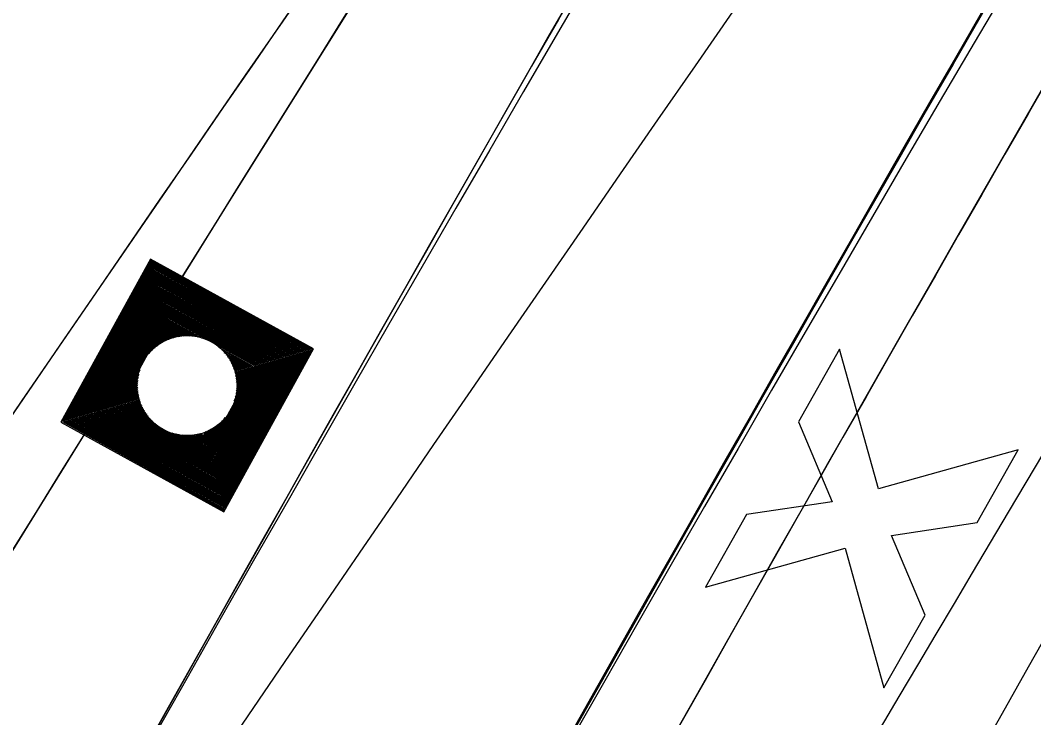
# Model space of a CAD drawing. Extents: x 14104283 to 14129344, y 8637090 to 8673339.
# Drawn here: x 14119066.86 to 14119100.22, y 8668757.35 to 8668780.32 of the extents above; entities that cross this region are included whole.
import ezdxf

# ---------------------------------------------------------------- set-up
doc = ezdxf.new("R2010")
doc.units = 0
for name, color, linetype in [('Cell', 7, 'Continuous'), ('dsnCellElements', 7, 'Continuous'), ('dsnPaintExistingBrokenLaneLineWhite', 7, 'Continuous'), ('dsnPaintExistingEdgeLineRightWhite', 7, 'Continuous'), ('dsnPaintRemoveEdgeLineYellow', 7, 'Continuous'), ('dsnShadingPaved', 7, 'Continuous'), ('dsnStdLabel', 7, 'Continuous'), ('dsnStgShadingPrevPav', 7, 'Continuous'), ('dsnTapePlaceChannelizingLaneWhite', 7, 'Continuous'), ('dsnTapePlaceChannelizingLaneYellow', 7, 'Continuous'), ('dsnTapeRemoveChannelizingYellow', 7, 'Continuous')]:
    doc.layers.add(name, color=color, linetype=linetype)

msp = doc.modelspace()

# ---------------------------------------------------------------- linework, layer by layer
at = {"layer": 'Cell'}
for p, q in [((14119093.831, 8668769.483), (14119092.481, 8668767.088)), ((14119095.114, 8668764.886), (14119093.831, 8668769.483)), ((14119092.481, 8668767.088), (14119093.582, 8668764.458)), ((14119099.711, 8668766.169), (14119095.114, 8668764.886)), ((14119098.361, 8668763.773), (14119099.711, 8668766.169)), ((14119093.582, 8668764.458), (14119090.762, 8668764.039)), ((14119090.762, 8668764.039), (14119089.412, 8668761.643)), ((14119095.542, 8668763.353), (14119098.361, 8668763.773)), ((14119096.643, 8668760.724), (14119095.542, 8668763.353)), ((14119089.412, 8668761.643), (14119094.009, 8668762.926)), ((14119094.009, 8668762.926), (14119095.292, 8668758.328)), ((14119095.292, 8668758.328), (14119096.643, 8668760.724))]:
    msp.add_line(p, q, dxfattribs=at)
at = {"layer": 'dsnCellElements'}
msp.add_circle((14119072.354, 8668768.287), 1.65, dxfattribs=at)
at = {"layer": 'dsnPaintExistingBrokenLaneLineWhite'}
for centre, radius, start, end in [((14121592.114, 8667345.675), 2864.949, 147.157369, 157.163302), ((14121955.849, 8666791.923), 3500, 144.954928, 149.507619)]:
    msp.add_arc(centre, radius, start, end, dxfattribs=at)
at = {"layer": 'dsnPaintExistingEdgeLineRightWhite'}
msp.add_arc((14121592.114, 8667345.675), 2852.949, 147.157369, 157.163302, dxfattribs=at)
at = {"layer": 'dsnPaintRemoveEdgeLineYellow'}
msp.add_arc((14121592.114, 8667345.675), 2876.949, 147.157369, 151.259893, dxfattribs=at)
at = {"layer": 'dsnShadingPaved'}
for centre, radius, start, end in [((14120823.304, 8667767.54), 2012, 143.15224, 151.245378), ((14120823.304, 8667767.54), 2000, 143.15224, 151.245378), ((14121955.849, 8666791.923), 3512, 144.954928, 152.692114), ((14121955.849, 8666791.923), 3500, 144.954928, 152.692114)]:
    msp.add_arc(centre, radius, start, end, dxfattribs=at)
at = {"layer": 'dsnStdLabel'}
for points in [[(14119073.559, 8668764.127), (14119076.514, 8668769.492), (14119071.149, 8668772.447), (14119068.194, 8668767.082), (14119073.559, 8668764.127)], [(14119073.556, 8668764.128), (14119076.51, 8668769.491), (14119071.15, 8668772.443), (14119068.198, 8668767.083), (14119073.561, 8668764.13)], [(14119073.553, 8668764.13), (14119076.505, 8668769.49), (14119071.151, 8668772.438), (14119068.202, 8668767.084), (14119073.562, 8668764.132)], [(14119073.591, 8668764.267), (14119076.46, 8668769.477), (14119071.164, 8668772.394), (14119068.247, 8668767.097), (14119073.578, 8668764.161)], [(14119073.578, 8668764.312), (14119076.416, 8668769.464), (14119071.177, 8668772.349), (14119068.292, 8668767.11), (14119073.594, 8668764.19)], [(14119073.565, 8668764.357), (14119076.371, 8668769.451), (14119071.19, 8668772.304), (14119068.337, 8668767.123), (14119073.61, 8668764.219)], [(14119073.552, 8668764.402), (14119076.326, 8668769.438), (14119071.203, 8668772.259), (14119068.382, 8668767.136), (14119073.591, 8668764.267)], [(14119073.539, 8668764.446), (14119076.281, 8668769.425), (14119071.216, 8668772.214), (14119068.427, 8668767.149), (14119073.578, 8668764.312)], [(14119073.526, 8668764.491), (14119076.236, 8668769.412), (14119071.229, 8668772.169), (14119068.471, 8668767.162), (14119073.565, 8668764.357)], [(14119073.513, 8668764.536), (14119076.192, 8668769.399), (14119071.242, 8668772.125), (14119068.516, 8668767.175), (14119073.552, 8668764.402)], [(14119073.501, 8668764.581), (14119076.147, 8668769.386), (14119071.255, 8668772.08), (14119068.561, 8668767.188), (14119073.539, 8668764.446)], [(14119073.488, 8668764.626), (14119076.102, 8668769.373), (14119071.268, 8668772.035), (14119068.606, 8668767.201), (14119073.526, 8668764.491)], [(14119073.475, 8668764.671), (14119076.057, 8668769.36), (14119071.281, 8668771.99), (14119068.651, 8668767.214), (14119073.513, 8668764.536)], [(14119073.462, 8668764.715), (14119076.012, 8668769.347), (14119071.294, 8668771.945), (14119068.696, 8668767.227), (14119073.501, 8668764.581)], [(14119073.449, 8668764.76), (14119075.967, 8668769.334), (14119071.307, 8668771.901), (14119068.74, 8668767.24), (14119073.488, 8668764.626)], [(14119073.436, 8668764.805), (14119075.923, 8668769.321), (14119071.32, 8668771.856), (14119068.785, 8668767.253), (14119073.475, 8668764.671)], [(14119073.423, 8668764.85), (14119075.878, 8668769.308), (14119071.333, 8668771.811), (14119068.83, 8668767.266), (14119073.462, 8668764.715)], [(14119073.41, 8668764.895), (14119075.833, 8668769.295), (14119071.346, 8668771.766), (14119068.875, 8668767.279), (14119073.449, 8668764.76)], [(14119073.397, 8668764.94), (14119075.788, 8668769.282), (14119071.359, 8668771.721), (14119068.92, 8668767.292), (14119073.436, 8668764.805)], [(14119073.384, 8668764.984), (14119075.743, 8668769.269), (14119071.372, 8668771.676), (14119068.965, 8668767.305), (14119073.423, 8668764.85)], [(14119073.371, 8668765.029), (14119075.698, 8668769.256), (14119071.385, 8668771.632), (14119069.009, 8668767.318), (14119073.41, 8668764.895)], [(14119073.358, 8668765.074), (14119075.654, 8668769.243), (14119071.398, 8668771.587), (14119069.054, 8668767.331), (14119073.397, 8668764.94)], [(14119073.345, 8668765.119), (14119075.609, 8668769.23), (14119071.411, 8668771.542), (14119069.099, 8668767.344), (14119073.384, 8668764.984)], [(14119073.332, 8668765.164), (14119075.564, 8668769.217), (14119071.424, 8668771.497), (14119069.144, 8668767.357), (14119073.371, 8668765.029)], [(14119073.319, 8668765.208), (14119075.519, 8668769.204), (14119071.437, 8668771.452), (14119069.189, 8668767.37), (14119073.358, 8668765.074)], [(14119073.306, 8668765.253), (14119075.474, 8668769.191), (14119071.45, 8668771.407), (14119069.233, 8668767.383), (14119073.345, 8668765.119)], [(14119073.293, 8668765.298), (14119075.429, 8668769.178), (14119071.463, 8668771.363), (14119069.278, 8668767.396), (14119073.332, 8668765.164)], [(14119073.28, 8668765.343), (14119075.385, 8668769.165), (14119071.476, 8668771.318), (14119069.323, 8668767.409), (14119073.319, 8668765.208)], [(14119073.267, 8668765.388), (14119075.34, 8668769.152), (14119071.489, 8668771.273), (14119069.368, 8668767.422), (14119073.306, 8668765.253)], [(14119073.254, 8668765.433), (14119075.295, 8668769.139), (14119071.502, 8668771.228), (14119069.413, 8668767.435), (14119073.293, 8668765.298)], [(14119073.241, 8668765.477), (14119075.25, 8668769.126), (14119071.515, 8668771.183), (14119069.458, 8668767.448), (14119073.28, 8668765.343)], [(14119073.228, 8668765.522), (14119075.205, 8668769.113), (14119071.528, 8668771.138), (14119069.502, 8668767.461), (14119073.267, 8668765.388)], [(14119073.215, 8668765.567), (14119075.161, 8668769.1), (14119071.541, 8668771.094), (14119069.547, 8668767.474), (14119073.254, 8668765.433)], [(14119073.202, 8668765.612), (14119075.116, 8668769.087), (14119071.554, 8668771.049), (14119069.592, 8668767.487), (14119073.241, 8668765.477)], [(14119073.189, 8668765.657), (14119075.071, 8668769.074), (14119071.567, 8668771.004), (14119069.637, 8668767.5), (14119073.228, 8668765.522)], [(14119073.176, 8668765.702), (14119075.026, 8668769.061), (14119071.58, 8668770.959), (14119069.682, 8668767.513), (14119073.215, 8668765.567)], [(14119073.163, 8668765.746), (14119074.981, 8668769.048), (14119071.593, 8668770.914), (14119069.727, 8668767.526), (14119073.202, 8668765.612)], [(14119073.15, 8668765.791), (14119074.936, 8668769.035), (14119071.606, 8668770.87), (14119069.771, 8668767.539), (14119073.189, 8668765.657)], [(14119073.137, 8668765.836), (14119074.892, 8668769.022), (14119071.619, 8668770.825), (14119069.816, 8668767.552), (14119073.176, 8668765.702)], [(14119073.124, 8668765.881), (14119074.847, 8668769.009), (14119071.632, 8668770.78), (14119069.861, 8668767.565), (14119073.163, 8668765.746)], [(14119073.111, 8668765.926), (14119074.802, 8668768.996), (14119071.645, 8668770.735), (14119069.906, 8668767.578), (14119073.15, 8668765.791)], [(14119073.098, 8668765.971), (14119074.757, 8668768.983), (14119071.658, 8668770.69), (14119069.951, 8668767.591), (14119073.137, 8668765.836)], [(14119073.085, 8668766.015), (14119074.712, 8668768.97), (14119071.671, 8668770.645), (14119069.996, 8668767.604), (14119073.124, 8668765.881)], [(14119073.072, 8668766.06), (14119074.667, 8668768.957), (14119071.684, 8668770.601), (14119070.04, 8668767.617), (14119073.111, 8668765.926)], [(14119073.059, 8668766.105), (14119074.623, 8668768.944), (14119071.697, 8668770.556), (14119070.085, 8668767.63), (14119073.098, 8668765.971)], [(14119073.046, 8668766.15), (14119074.578, 8668768.931), (14119071.71, 8668770.511), (14119070.13, 8668767.643), (14119073.085, 8668766.015)], [(14119072.858, 8668769.841), (14119071.723, 8668770.466), (14119071.097, 8668769.331)], [(14119072.721, 8668769.879), (14119071.736, 8668770.421), (14119071.193, 8668769.436)], [(14119072.614, 8668769.9), (14119071.749, 8668770.376), (14119071.272, 8668769.511)], [(14119072.524, 8668769.912), (14119071.762, 8668770.332), (14119071.342, 8668769.569)], [(14119072.444, 8668769.918), (14119071.775, 8668770.287), (14119071.406, 8668769.617)], [(14119072.371, 8668769.92), (14119071.788, 8668770.242), (14119071.466, 8668769.658)], [(14119072.304, 8668769.92), (14119071.8, 8668770.197), (14119071.523, 8668769.693)], [(14119072.241, 8668769.917), (14119071.813, 8668770.152), (14119071.578, 8668769.724)], [(14119072.182, 8668769.911), (14119071.826, 8668770.108), (14119071.63, 8668769.752)], [(14119072.126, 8668769.905), (14119071.839, 8668770.063), (14119071.681, 8668769.776)], [(14119072.073, 8668769.896), (14119071.852, 8668770.018), (14119071.731, 8668769.797)], [(14119072.022, 8668769.887), (14119071.865, 8668769.973), (14119071.779, 8668769.816)], [(14119071.974, 8668769.876), (14119071.878, 8668769.928), (14119071.826, 8668769.833)], [(14119071.927, 8668769.864), (14119071.891, 8668769.883), (14119071.872, 8668769.848)], [(14119073.908, 8668767.783), (14119074.533, 8668768.918), (14119073.398, 8668769.544)], [(14119073.946, 8668767.92), (14119074.488, 8668768.905), (14119073.503, 8668769.448)], [(14119073.966, 8668768.027), (14119074.443, 8668768.892), (14119073.577, 8668769.369)], [(14119073.978, 8668768.117), (14119074.399, 8668768.879), (14119073.636, 8668769.299)], [(14119073.985, 8668768.197), (14119074.354, 8668768.866), (14119073.684, 8668769.235)], [(14119073.987, 8668768.27), (14119074.309, 8668768.853), (14119073.725, 8668769.175)], [(14119073.987, 8668768.337), (14119074.264, 8668768.84), (14119073.76, 8668769.118)], [(14119073.984, 8668768.399), (14119074.219, 8668768.827), (14119073.791, 8668769.063)], [(14119073.978, 8668768.459), (14119074.174, 8668768.814), (14119073.818, 8668769.01)], [(14119073.971, 8668768.514), (14119074.13, 8668768.801), (14119073.843, 8668768.96)], [(14119070.8, 8668768.791), (14119070.175, 8668767.656), (14119071.31, 8668767.03)], [(14119070.762, 8668768.654), (14119070.22, 8668767.669), (14119071.205, 8668767.126)], [(14119073.963, 8668768.568), (14119074.085, 8668768.788), (14119073.864, 8668768.91)], [(14119073.953, 8668768.618), (14119074.04, 8668768.775), (14119073.883, 8668768.862)], [(14119073.943, 8668768.667), (14119073.995, 8668768.763), (14119073.9, 8668768.815)], [(14119073.931, 8668768.714), (14119073.95, 8668768.75), (14119073.915, 8668768.769)], [(14119070.741, 8668768.548), (14119070.264, 8668767.682), (14119071.13, 8668767.205)], [(14119070.729, 8668768.457), (14119070.309, 8668767.695), (14119071.072, 8668767.275)], [(14119070.723, 8668768.377), (14119070.354, 8668767.708), (14119071.024, 8668767.339)], [(14119070.72, 8668768.305), (14119070.399, 8668767.721), (14119070.983, 8668767.399)], [(14119070.721, 8668768.237), (14119070.444, 8668767.734), (14119070.947, 8668767.456)], [(14119070.724, 8668768.175), (14119070.489, 8668767.747), (14119070.917, 8668767.511)], [(14119070.729, 8668768.116), (14119070.533, 8668767.76), (14119070.889, 8668767.564)], [(14119070.736, 8668768.06), (14119070.578, 8668767.773), (14119070.865, 8668767.615)], [(14119070.745, 8668768.006), (14119070.623, 8668767.786), (14119070.844, 8668767.664)], [(14119070.754, 8668767.956), (14119070.668, 8668767.799), (14119070.825, 8668767.712)], [(14119070.765, 8668767.907), (14119070.713, 8668767.812), (14119070.808, 8668767.759)], [(14119070.777, 8668767.86), (14119070.758, 8668767.825), (14119070.793, 8668767.805)], [(14119072.981, 8668766.374), (14119073.302, 8668766.957)], [(14119072.994, 8668766.329), (14119073.366, 8668767.005)], [(14119073.007, 8668766.284), (14119073.436, 8668767.063)], [(14119073.02, 8668766.239), (14119073.515, 8668767.138)], [(14119073.033, 8668766.195), (14119073.611, 8668767.243)], [(14119071.85, 8668766.733), (14119073.072, 8668766.06)], [(14119071.987, 8668766.695), (14119073.059, 8668766.105)], [(14119072.093, 8668766.674), (14119073.046, 8668766.15)], [(14119072.184, 8668766.662), (14119073.033, 8668766.195)], [(14119072.264, 8668766.656), (14119073.02, 8668766.239)], [(14119072.336, 8668766.654), (14119073.007, 8668766.284)], [(14119072.404, 8668766.654), (14119072.994, 8668766.329)], [(14119072.466, 8668766.657), (14119072.981, 8668766.374)], [(14119072.525, 8668766.663), (14119072.968, 8668766.419)], [(14119072.581, 8668766.669), (14119072.955, 8668766.464)], [(14119072.635, 8668766.678), (14119072.942, 8668766.508)], [(14119072.685, 8668766.688), (14119072.929, 8668766.553)], [(14119072.734, 8668766.698), (14119072.916, 8668766.598)], [(14119072.781, 8668766.71), (14119072.903, 8668766.643)], [(14119072.903, 8668766.643), (14119072.977, 8668766.777)], [(14119072.916, 8668766.598), (14119073.026, 8668766.798)], [(14119072.929, 8668766.553), (14119073.077, 8668766.822)], [(14119072.942, 8668766.508), (14119073.13, 8668766.85)], [(14119072.955, 8668766.464), (14119073.185, 8668766.881)], [(14119072.968, 8668766.419), (14119073.242, 8668766.916)]]:
    msp.add_lwpolyline(points, dxfattribs=at)
msp.add_open_spline([(14119078.88, 8668729.338), (14119110.556, 8668783.382), (14119143.405, 8668836.721), (14119177.411, 8668889.33), (14119212.122, 8668941.294), (14119078.88, 8668729.338), (14119212.122, 8668941.294)], degree=3, dxfattribs=at)
at = {"layer": 'dsnStgShadingPrevPav'}
for centre, radius, start, end in [((14123732.957, 8665874.379), 5512, 146.425624, 157.163302), ((14123732.586, 8665873.821), 5512, 146.502133, 150.361956), ((14123732.846, 8665874.198), 5488.008, 146.41277, 150.668735), ((14123732.957, 8665874.379), 5488, 146.421187, 157.163302), ((14121592.114, 8667345.675), 2888.949, 147.236664, 156.233892), ((14121592.107, 8667345.679), 2888.949, 147.236664, 155.318405), ((14121592.114, 8667345.675), 2876.949, 147.240092, 156.233892), ((14121574.889, 8667355.291), 2857.26, 147.215341, 155.938429), ((14121574.765, 8667355.067), 2854.278, 147.211046, 155.933336), ((14121591.751, 8667345.113), 2873.957, 147.236288, 151.151672)]:
    msp.add_arc(centre, radius, start, end, dxfattribs=at)
at = {"layer": 'dsnTapePlaceChannelizingLaneWhite'}
msp.add_arc((14120823.304, 8667767.54), 2000, 143.15224, 151.245378, dxfattribs=at)
at = {"layer": 'dsnTapePlaceChannelizingLaneYellow'}
for centre, radius, start, end in [((14120823.304, 8667767.54), 2012, 143.15224, 151.245378), ((14121955.849, 8666791.923), 3500, 144.954928, 149.507619)]:
    msp.add_arc(centre, radius, start, end, dxfattribs=at)
at = {"layer": 'dsnTapeRemoveChannelizingYellow'}
msp.add_arc((14121955.849, 8666791.923), 3488, 144.954928, 149.507619, dxfattribs=at)

doc.saveas('drawing.dxf')
